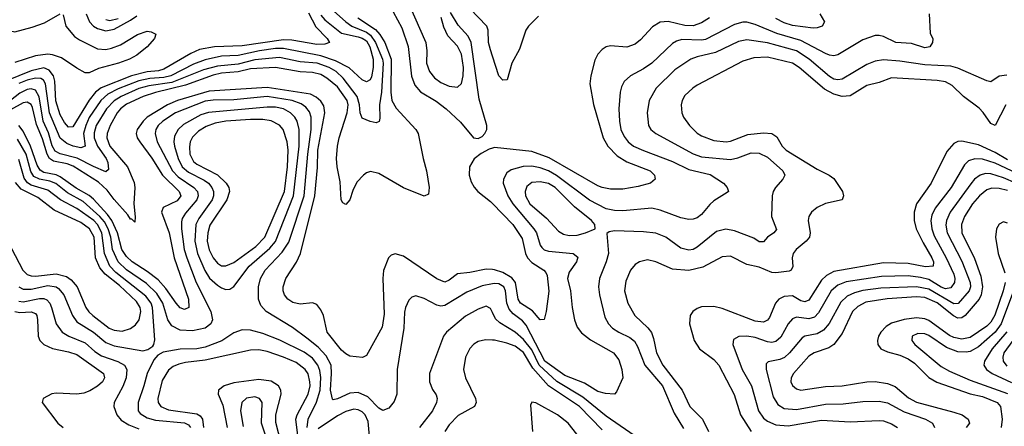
# Model space of a CAD drawing. Header units: inches. Extents: x 990535 to 1117859, y 769386 to 892122.
# Tile 459 of 656: x 1057714 to 1062475, y 822475 to 824441. Entities that reach past the tile are written whole.
import ezdxf

# ---------------------------------------------------------------- set-up
doc = ezdxf.new("R2010")
doc.units = ezdxf.units.IN
doc.header["$MEASUREMENT"] = 0
doc.layers.add('B0852', color=7, linetype='Continuous')
doc.layers.add('B0862', color=7, linetype='Continuous')

msp = doc.modelspace()

# ---------------------------------------------------------------- linework, layer by layer
at = {"layer": 'B0852', "color": 5}
for points, elevation in [([(1059215.9, 824495.9), (1059291.3, 824430), (1059320.1, 824410), (1059390, 824380.4), (1059410, 824365.9), (1059434.5, 824330), (1059467.3, 824250), (1059471.3, 824230), (1059463.1, 824090), (1059453.6, 824030), (1059455.8, 823964.2), (1059451.4, 823948.6), (1059437.5, 823942.5), (1059408.1, 823948.1), (1059370, 823964.7), (1059360.2, 823990), (1059356.4, 824030), (1059344.9, 824070), (1059278.5, 824158.5), (1059244.4, 824190), (1059209.4, 824210), (1059151.6, 824230), (1059070, 824237.6), (1058970, 824257.3), (1058850, 824246.9), (1058770, 824226.1), (1058670, 824215.6), (1058602.2, 824197.8), (1058450, 824137.4), (1058338.8, 824121.2), (1058290, 824107.6), (1058204.4, 824070), (1058170, 824049), (1058134, 824010), (1058083.4, 823930), (1058073.3, 823893.3), (1058073.9, 823870), (1058090.1, 823830), (1058132, 823770), (1058140.3, 823750), (1058143.9, 823716.1), (1058130, 823705.7), (1058070, 823730.7), (1057991.6, 823771.6), (1057910, 823791.9), (1057886, 823806), (1057871.4, 823831.4), (1057853.5, 823893.5), (1057828.1, 823950), (1057807.9, 824067.9), (1057790, 824100.7), (1057770, 824106.3), (1057750, 824102.6), (1057714.8, 824085.2), (1057670, 824050.5)], 2560), ([(1059519.1, 824479.1), (1059561.2, 824401.2), (1059591.7, 824311.7), (1059608.3, 824168.3), (1059623.7, 824123.7), (1059652.5, 824092.5), (1059727, 824047), (1059776.1, 824010), (1059845.7, 823945.7), (1059908.8, 823870), (1059930, 823866.5), (1059950, 823875.5), (1059963.1, 823890), (1059972, 823910), (1059972.1, 823930), (1059936, 824056), (1059897.1, 824330), (1059881.7, 824361.7), (1059833.8, 824413.8), (1059796.4, 824476.4)], 2620), ([(1059599.4, 824510), (1059676.8, 824330), (1059682.4, 824290), (1059680.7, 824230), (1059696, 824190), (1059719.8, 824159.8), (1059750, 824137.4), (1059790, 824119.5), (1059830, 824115), (1059850, 824132.2), (1059858.1, 824170), (1059859.4, 824210), (1059850, 824273.7), (1059830, 824312.8), (1059783.6, 824363.6), (1059764.1, 824404.1), (1059751.4, 824451.4)], 2640), ([(1060000, 824264.2), (1059990, 824295.7), (1059980.8, 824330), (1059978.2, 824390), (1059972.7, 824410), (1059890, 824495.4)], 2580), ([(1057570, 824475.4), (1057627, 824410), (1057654.1, 824390), (1057690, 824383), (1057774.6, 824405.4), (1057834.3, 824425.7), (1057910, 824469.5)], 2480), ([(1059110, 824474), (1059146.3, 824406.3), (1059199.8, 824350), (1059212, 824330), (1059190, 824322), (1059150, 824320.8), (1059030, 824341.3), (1058990, 824343.5), (1058790, 824314.5), (1058655.5, 824310), (1058583.7, 824296.3), (1058542, 824278), (1058410, 824201.3), (1058385.8, 824194.2), (1058330, 824188.8), (1058255.1, 824170), (1058107.8, 824112.2), (1058080.7, 824090), (1058050, 824052.2), (1057970, 823923.2), (1057950, 823921.5), (1057930, 823944.3), (1057910, 823980.5), (1057888.3, 824048.3), (1057883.9, 824143.9), (1057876.5, 824170), (1057856.5, 824196.5), (1057830, 824207.5), (1057770, 824193.5), (1057650, 824144.8)], 2520), ([(1059348.9, 824450), (1059434, 824394), (1059455.9, 824370), (1059478.9, 824330), (1059510, 824250), (1059508.7, 824090), (1059513.9, 824050), (1059533.5, 824013.5), (1059630, 823910.1), (1059640.4, 823890), (1059664.1, 823770), (1059681.5, 823710), (1059694.3, 823630), (1059690, 823598), (1059670, 823588), (1059570, 823628.3), (1059450, 823697.2), (1059410, 823706.6), (1059390, 823700.3), (1059376, 823690), (1059344, 823656), (1059324.2, 823615.8), (1059310, 823569.4), (1059290, 823546.6), (1059275.6, 823555.6), (1059268.1, 823570), (1059263.2, 823656.8), (1059248.8, 823730), (1059246.3, 823770), (1059250.2, 823830), (1059258.7, 823870), (1059297.9, 823990), (1059301.9, 824030), (1059297.1, 824050), (1059250, 824115.7), (1059198.3, 824158.3), (1059170, 824175.2), (1059130, 824185), (1059069.3, 824189.3), (1058950, 824209.4), (1058830, 824203.4), (1058770, 824188.1), (1058690, 824182.3), (1058650, 824172.8), (1058515.2, 824124.8), (1058370.5, 824089.5), (1058310.1, 824070), (1058230, 824032.6), (1058201.2, 824010), (1058184.6, 823990), (1058150.7, 823930), (1058136.6, 823890), (1058135.8, 823870), (1058149.4, 823830), (1058235, 823730), (1058266.9, 823653.1), (1058271.3, 823630), (1058266.2, 823550), (1058272.4, 823487.6), (1058270, 823462.7), (1058255.9, 823475.9), (1058250, 823475.8), (1058236.7, 823496.7), (1058170, 823570.8), (1058137.3, 823617.3), (1058095.3, 823655.3), (1057972.2, 823732.2), (1057943.5, 823743.5), (1057877.6, 823757.6), (1057858.1, 823770), (1057846.4, 823790), (1057824.8, 823864.8), (1057794.3, 823934.3), (1057775.9, 824015.9), (1057770, 824030.4), (1057750, 824042.9), (1057730, 824038.5), (1057670, 824005)], 2580), ([(1057924.4, 824464.4), (1057937.4, 824410), (1057979.6, 824359.6), (1058003.2, 824343.2), (1058090, 824300.6), (1058130, 824297), (1058157.4, 824302.6), (1058200.5, 824319.5), (1058283.1, 824370), (1058330, 824385.2), (1058350, 824382.3), (1058371.3, 824371.3), (1058365.3, 824350), (1058330, 824309), (1058280.2, 824270), (1058244.4, 824250), (1058192.3, 824230), (1058094.8, 824205.2), (1058050, 824184.6), (1058030, 824184.7), (1057990, 824205.8), (1057915.8, 824255.8), (1057871.7, 824271.7), (1057850, 824273.8), (1057790, 824266.9), (1057690, 824234)], 2480), ([(1059170, 824463.1), (1059190, 824440.3), (1059270, 824376.3), (1059350, 824358.7), (1059370, 824352.2), (1059390, 824338.5), (1059407, 824310), (1059422.7, 824250), (1059423.2, 824210), (1059414.8, 824165.2), (1059409.2, 824150.8), (1059390, 824140.2), (1059370, 824150.5), (1059307.5, 824207.5), (1059241.5, 824241.5), (1059170, 824265.8), (1058990, 824301.6), (1058950, 824301.4), (1058874, 824290), (1058770, 824267.1), (1058690, 824263.8), (1058610, 824246.4), (1058554.8, 824225.2), (1058444.8, 824170), (1058410, 824161.2), (1058343, 824157), (1058290, 824146), (1058190, 824107.4), (1058139.3, 824080.7), (1058106, 824050), (1058050, 823968.3), (1058033.1, 823930), (1058023.1, 823890), (1058030.4, 823829.6), (1058010, 823821.7), (1057971.7, 823830), (1057942.2, 823842.2), (1057908.8, 823868.8), (1057858.2, 823990), (1057838.5, 824130), (1057828.3, 824148.3), (1057816, 824156), (1057790, 824158.9), (1057750, 824148.9), (1057710, 824132)], 2540), ([(1058035.9, 824470), (1058051.5, 824430), (1058070.5, 824410), (1058090, 824397.6), (1058130, 824386.7), (1058170, 824394.9), (1058250, 824438.5), (1058280.4, 824459.6)], 2520), ([(1058130, 824441.1), (1058150, 824437.2), (1058190, 824447.1)], 2540), ([(1060000, 823232.4), (1059970, 823234.5), (1059890, 823217.9), (1059830, 823212.9), (1059790, 823181.3), (1059770, 823172.5), (1059730, 823188.1), (1059570, 823296.8), (1059530, 823308.7), (1059510, 823302.3), (1059497.7, 823290), (1059472.2, 823227.8), (1059469, 823190), (1059476.9, 823016.9), (1059466.2, 822953.8), (1059390, 822817), (1059371.7, 822808.3), (1059310, 822814.9), (1059290, 822825.2), (1059270, 822843.9), (1059200.9, 822930), (1059182, 823010), (1059170, 823038.7), (1059150, 823064.2), (1059130, 823071.2), (1059070, 823065.5), (1059034, 823074), (1059009.8, 823090), (1058994.5, 823110), (1058987.9, 823130), (1058988, 823150), (1059000.8, 823190), (1059051.7, 823268.3), (1059071.7, 823310), (1059140.9, 823590), (1059153.1, 823726.9), (1059154.8, 823810), (1059189.6, 823990), (1059183.8, 824023.8), (1059170, 824046.9), (1059147, 824067), (1059120.6, 824080.6), (1058910, 824113.7), (1058630, 824094.8), (1058476.6, 824050), (1058429.1, 824030), (1058330.7, 823969.3), (1058310.5, 823950), (1058282.1, 823910), (1058277.5, 823890), (1058282.1, 823870), (1058294.1, 823850), (1058352.1, 823772.1), (1058405.1, 823690), (1058485.1, 823610), (1058492.8, 823590), (1058475.3, 823564.7), (1058407.2, 823532.8), (1058399.9, 823510), (1058437.2, 823410), (1058460.5, 823290), (1058530.1, 823090), (1058532, 823050), (1058510, 823040.5), (1058490, 823047.6), (1058470, 823069.9), (1058420.7, 823140.7), (1058383.2, 823183.2), (1058330, 823223.6), (1058256.9, 823270), (1058230, 823296), (1058208.2, 823330), (1058187.1, 823410), (1058159.4, 823470), (1058138.6, 823498.6), (1058070, 823573), (1058050, 823590.6), (1057986.9, 823626.9), (1057910, 823681.7), (1057890.1, 823690.1), (1057830, 823702.8), (1057812.9, 823712.9), (1057798, 823738), (1057766.8, 823830), (1057730, 823902.7), (1057709.3, 823929.3)], 2620), ([(1060000, 823164.2), (1059950, 823154.2), (1059875.8, 823124.2), (1059770, 823059.3), (1059750, 823056.5), (1059730, 823059.9), (1059670, 823093.6), (1059630, 823105.1), (1059610, 823099.1), (1059595.8, 823084.2), (1059579.4, 823050), (1059573.9, 823026.1), (1059571.2, 822948.8), (1059538.5, 822750), (1059536.9, 822630), (1059524.6, 822595.4), (1059498, 822562), (1059470, 822552.1), (1059450, 822562.5), (1059397.6, 822617.6), (1059350, 822638), (1059310, 822635), (1059250, 822607.3), (1059230, 822603.2), (1059226.1, 822606.1), (1059216.9, 822650), (1059221.8, 822730), (1059219.1, 822770), (1059196, 822816), (1059157.8, 822857.8), (1059101.6, 822901.6), (1059032.3, 822952.3), (1058905.7, 823030), (1058879.8, 823059.8), (1058868.7, 823090), (1058867.9, 823150), (1058878.6, 823190), (1058900.2, 823230), (1058983.3, 823316.7), (1059015, 823365), (1059089.2, 823590), (1059107, 823790), (1059123, 823910), (1059123.9, 823970), (1059115.3, 823995.3), (1059097.8, 824017.8), (1059074.3, 824034.3), (1059031.6, 824050), (1058910, 824069.7), (1058750, 824053), (1058650, 824052.3), (1058610, 824047.5), (1058467.7, 823990), (1058406, 823950), (1058383.6, 823930), (1058372.2, 823910), (1058369.2, 823890), (1058378.5, 823850), (1058452.8, 823710), (1058480.4, 823680.4), (1058555.2, 823630), (1058573.4, 823610), (1058576.7, 823590), (1058570.5, 823570), (1058515.3, 823504.7), (1058500.1, 823479.9), (1058495.9, 823464.1), (1058496.7, 823430), (1058509.8, 823330), (1058521.4, 823290), (1058566.8, 823170), (1058638.8, 823030), (1058646.3, 822990), (1058638.4, 822970), (1058610.2, 822950), (1058550, 822937.3), (1058490, 822940.6), (1058450, 822960.2), (1058429.7, 822989.7), (1058406.7, 823070), (1058377.1, 823117.1), (1058326.2, 823166.2), (1058230, 823231.6), (1058190, 823270), (1058162.3, 823330), (1058154.4, 823390), (1058142.4, 823430), (1058123.7, 823463.7), (1058101.9, 823490), (1058021.2, 823561.2), (1057944.5, 823604.5), (1057888.3, 823648.3), (1057860, 823660), (1057809.2, 823670), (1057782.9, 823682.9), (1057767.6, 823707.6), (1057744.8, 823790), (1057703.4, 823863.4)], 2640), ([(1060000, 823820.2), (1059984.4, 823815.6), (1059945.3, 823794.7), (1059912.1, 823767.9), (1059889.3, 823730), (1059887.7, 823690), (1059897.2, 823657.2), (1059910.9, 823630.9), (1059929.4, 823610), (1059990, 823561.9), (1060000, 823551.6)], 2620), ([(1057710, 823149.3), (1057730, 823138.8), (1057770, 823138.1), (1057850, 823155.1), (1057890, 823150.1), (1057901.9, 823141.9), (1057926.7, 823110), (1057968.8, 823010), (1057990, 822979.8), (1058070, 822930.5), (1058130, 822879.9), (1058170, 822864.6), (1058310, 822840.6), (1058334.1, 822845.9), (1058357.3, 822862.7), (1058363.1, 822870), (1058367.7, 822892.3), (1058356.7, 823050), (1058350, 823070.9), (1058324.5, 823104.5), (1058178.6, 823218.6), (1058149.7, 823250), (1058123.3, 823310), (1058111.7, 823410), (1058090.6, 823450), (1058072.1, 823470), (1057990, 823527.9), (1057910.5, 823570.5), (1057850, 823617.1), (1057770, 823641.5), (1057752.3, 823652.3), (1057734.7, 823674.7), (1057710, 823764.2)], 2660), ([(1057674, 823334), (1057729.8, 823229.8), (1057750, 823208.8), (1057770, 823201.9), (1057790, 823201.2), (1057890, 823211.5), (1057940, 823200), (1057963, 823183), (1057991.3, 823150), (1058033.5, 823050), (1058047.7, 823027.7), (1058066.8, 823010), (1058146.4, 822950), (1058170, 822939.7), (1058210, 822934.6), (1058250, 822947.9), (1058274.1, 822965.9), (1058290.8, 822989.2), (1058299.8, 823030), (1058297, 823050), (1058278.3, 823078.3), (1058196.5, 823156.5), (1058126.5, 823210), (1058101.1, 823241.1), (1058080.4, 823290), (1058073.4, 823390), (1058052, 823430), (1058010, 823460.5), (1057879.8, 823519.8), (1057801.1, 823581.1), (1057721.6, 823621.6), (1057693.9, 823653.9)], 2680), ([(1057710, 823080.1), (1057730, 823077.2), (1057810, 823092.6), (1057830, 823092.7), (1057845.8, 823085.8), (1057859.4, 823070), (1057868.1, 823050), (1057890.1, 822970.1), (1057919, 822930), (1057950.7, 822910.7), (1058030, 822878.7), (1058077.1, 822837.1), (1058110, 822816.4), (1058188.6, 822788.6), (1058219.8, 822770), (1058231.6, 822750), (1058229.3, 822710), (1058213.2, 822666.8), (1058170.2, 822590), (1058168.8, 822570), (1058183, 822530), (1058205, 822505), (1058241.5, 822481.5), (1058290, 822462.3)], 2640), ([(1060000, 823025), (1059990, 823044.7), (1059970, 823055.8), (1059930, 823041.3), (1059870, 823007.3), (1059778, 822930), (1059763.6, 822910), (1059695.2, 822730), (1059695.5, 822690), (1059710, 822652.7), (1059727.1, 822627.1), (1059731.7, 822610), (1059728.7, 822590), (1059709.5, 822550), (1059646.4, 822470)], 2660), ([(1057689.9, 823029.9), (1057715, 823025), (1057770, 823028.3), (1057790, 823020.1), (1057796.9, 823010), (1057800.7, 822990), (1057803.8, 822910), (1057810.9, 822890), (1057830.5, 822870.5), (1057871.8, 822851.8), (1057950, 822835.6), (1057990, 822822.2), (1058119.7, 822730), (1058124.7, 822710), (1058113.5, 822690), (1058090.5, 822669.5), (1058053.4, 822646.6), (1058024, 822636), (1057990, 822630.8), (1057890, 822635.9), (1057870, 822631.7), (1057827.3, 822610), (1057822, 822590), (1057898.3, 822490), (1057924.7, 822470)], 2620), ([(1059103.6, 822470), (1059108.6, 822510), (1059148.4, 822591.6), (1059166.3, 822650), (1059170.4, 822710.4), (1059165.1, 822745.1), (1059155.8, 822770), (1059130, 822804.3), (1059090, 822832.8), (1058970.9, 822890.9), (1058890, 822923.5), (1058830, 822940.1), (1058790, 822941.5), (1058750, 822927), (1058691.6, 822888.4), (1058610, 822857.3), (1058570, 822849.9), (1058490, 822847.5), (1058407.3, 822832.7), (1058381.4, 822818.6), (1058362.9, 822797.1), (1058330.1, 822730), (1058314.7, 822670), (1058286.5, 822590), (1058287.3, 822550), (1058296.5, 822536.5), (1058330, 822515.6), (1058370, 822504.2), (1058511.4, 822491.4), (1058530, 822482.2), (1058539.5, 822470)], 2660), ([(1060000, 822891.7), (1059966.2, 822893.8), (1059930, 822884.7), (1059910, 822872.3), (1059890, 822850.8), (1059868.9, 822810), (1059860.1, 822750), (1059868.8, 822710), (1059917.2, 822610), (1059920.6, 822590), (1059912.7, 822570), (1059833.3, 822526.7), (1059790, 822482.8), (1059770.1, 822450)], 2680), ([(1059059.5, 822430), (1059049.4, 822510), (1059055.4, 822530), (1059109.4, 822630), (1059118.1, 822670), (1059117.5, 822690), (1059107.9, 822727.9), (1059094.4, 822750), (1059050, 822783.9), (1058990.1, 822809.9), (1058910, 822837.2), (1058870, 822844.3), (1058830, 822842.8), (1058610, 822794.9), (1058515.9, 822784.1), (1058484, 822776), (1058456, 822764), (1058433.5, 822746.5), (1058402.9, 822697.1), (1058381.2, 822610), (1058382.7, 822590), (1058396.3, 822570), (1058434, 822554), (1058570, 822534.8), (1058586.4, 822526.4), (1058597.5, 822510), (1058602.7, 822470)], 2680), ([(1058990.2, 822350), (1058952.6, 822492.6), (1058952.3, 822530), (1058978.5, 822630), (1058976.9, 822650), (1058965.8, 822670), (1058930, 822693), (1058870, 822700.5), (1058750, 822685.1), (1058702.4, 822670), (1058675.4, 822650), (1058674, 822630), (1058696.4, 822576.4), (1058716.7, 822470)], 2720), ([(1058935.7, 822330), (1058883.6, 822490), (1058887, 822590), (1058874, 822610), (1058850, 822617.9), (1058810, 822611.6), (1058787.7, 822590), (1058781.1, 822550), (1058794.4, 822474.4)], 2740), ([(1059408.5, 822391.5), (1059398.8, 822498.8), (1059384.5, 822530), (1059370, 822545.1), (1059350, 822555), (1059330, 822557.1), (1059290, 822546.9), (1059250, 822525.4), (1059157.6, 822462.4)], 2660)]:
    msp.add_lwpolyline(points, dxfattribs=dict(at, elevation=elevation))
for points, elevation in [([(1058910, 824018), (1058627.1, 823992.9), (1058590, 823980.3), (1058506, 823934), (1058479.3, 823910), (1058462.1, 823877.9), (1058459.1, 823850), (1058462.3, 823830), (1058480.7, 823770), (1058500.2, 823730), (1058530, 823703.8), (1058605.5, 823665.5), (1058626.9, 823650), (1058643.3, 823630), (1058651.2, 823610), (1058650.8, 823590), (1058644.3, 823570), (1058579.8, 823480.2), (1058565.6, 823450), (1058561.2, 823370), (1058574, 823310), (1058608.3, 823228.3), (1058631.9, 823191.9), (1058670, 823157.2), (1058690, 823145.1), (1058710, 823137.1), (1058730, 823138), (1058750, 823150.2), (1058824, 823250), (1058923.5, 823336.5), (1058951.1, 823368.9), (1059038.2, 823590), (1059064.6, 823830), (1059065.4, 823910), (1059055.2, 823950), (1059043.4, 823970), (1059024, 823990), (1058988.7, 824010), (1058950, 824017.7)], 2660), ([(1058830, 823958.2), (1058710.3, 823949.7), (1058659.1, 823940.9), (1058615.5, 823924.5), (1058578.1, 823901.9), (1058550, 823873.5), (1058538.2, 823850), (1058534.2, 823825.8), (1058537, 823790), (1058554.9, 823754.9), (1058570, 823742.5), (1058670, 823690.4), (1058712.4, 823650), (1058724.7, 823630), (1058727.8, 823610), (1058715.2, 823570), (1058633.2, 823446.8), (1058623, 823410), (1058621.1, 823370), (1058630, 823327.8), (1058650, 823288.8), (1058670, 823263.3), (1058690, 823251.6), (1058710, 823250.6), (1058750, 823267.1), (1058855.6, 823344.4), (1058899.8, 823390), (1058994.2, 823610), (1059009.5, 823730), (1059011.5, 823810), (1059007.5, 823850), (1058988.3, 823910), (1058970, 823931.4), (1058930, 823951.8), (1058890, 823957.9)], 2680)]:
    msp.add_lwpolyline(points, close=True, dxfattribs=dict(at, elevation=elevation))
at = {"layer": 'B0862', "color": 5}
for points, elevation in [([(1062112.1, 824470), (1062116.4, 824376.4), (1062128.5, 824348.5), (1062127.2, 824330), (1062114.9, 824310), (1062090, 824304.3), (1062025.6, 824325.6), (1061950, 824330.5), (1061890, 824359.1), (1061870, 824365.2), (1061850, 824364.2), (1061790, 824344.3), (1061670, 824271.6), (1061650, 824266.3), (1061630, 824268.7), (1061610, 824277.5), (1061490, 824340.1), (1061374.2, 824374.2), (1061270, 824418.2), (1061230, 824428.6), (1061210, 824429.1), (1061170, 824417.8), (1061030, 824344.5), (1061010, 824341.1), (1060914.7, 824345.3), (1060890, 824337.7), (1060870, 824325.2), (1060770, 824231.1), (1060730, 824203.6), (1060667.9, 824170), (1060637.2, 824142.8), (1060623.8, 824116.2), (1060617.6, 824090), (1060610.1, 824009.9), (1060613.8, 823950), (1060620.8, 823910), (1060635.8, 823875.8), (1060656.1, 823850), (1060682.3, 823830), (1060730, 823807.8), (1060870, 823755.3), (1060950, 823717.2), (1061052.9, 823692.9), (1061116.4, 823650), (1061134, 823630), (1061140.5, 823610), (1061135.2, 823604.8), (1061070, 823564.8), (1061050, 823547.3), (1061010, 823498.6), (1060990, 823483.7), (1060970, 823476.3), (1060950, 823474.5), (1060910, 823483), (1060810, 823519.8), (1060770, 823529.8), (1060630, 823516.3), (1060590, 823518.6), (1060550, 823527.2), (1060468.5, 823568.5), (1060310, 823688.4), (1060270, 823710.3), (1060230, 823724.3), (1060190, 823732.1), (1060148.4, 823731.6), (1060090, 823715.3), (1060070, 823699.9), (1060053.1, 823670), (1060051.9, 823650), (1060073.6, 823590), (1060097.6, 823550), (1060200.5, 823430), (1060212.6, 823410), (1060230.5, 823350.5), (1060238.9, 823338.9), (1060250, 823328.4), (1060270, 823321.6), (1060390.5, 823310), (1060413.1, 823293.1), (1060406.8, 823270), (1060370, 823220.4), (1060362.4, 823190), (1060376.4, 823130), (1060384.4, 823050), (1060396.6, 822990), (1060410, 822953.8), (1060430, 822926.7), (1060473.1, 822893.1), (1060584.6, 822830), (1060610, 822797.1), (1060626, 822750), (1060630.4, 822710), (1060599, 822641), (1060590, 822629.7), (1060546.3, 822633.7), (1060510, 822643.7), (1060444.2, 822684.2), (1060350, 822720.7), (1060252.3, 822790), (1060163.5, 822963.5), (1060145.2, 822985.2), (1060099.1, 823019.1), (1060081.1, 823041.1), (1060069.6, 823070), (1060062.1, 823130), (1060054.1, 823150), (1060030, 823164), (1060010, 823166.1), (1060000, 823164.2)], 2640), ([(1060221.7, 824458.3), (1060174.3, 824410), (1060160.5, 824390), (1060130, 824298.4), (1060093.7, 824230), (1060070.4, 824150), (1060050, 824148.4), (1060030, 824169.8), (1060000, 824264.2)], 2580), ([(1061049.4, 824450.6), (1061010, 824425.4), (1060970, 824411.6), (1060930, 824413), (1060850, 824432.2), (1060810.6, 824429.4), (1060773.7, 824406.3), (1060716, 824344), (1060690, 824323.1), (1060648.8, 824308.8), (1060570, 824315.1), (1060550, 824309.7), (1060530, 824296), (1060510, 824274), (1060495.1, 824244.9), (1060475.8, 824170), (1060470.9, 824130), (1060488.6, 824031.4), (1060535.2, 823870), (1060557.5, 823830), (1060603.4, 823783.4), (1060650, 823753.9), (1060761.5, 823710), (1060783.2, 823690), (1060787, 823670), (1060764, 823650), (1060705, 823635), (1060630, 823621.4), (1060570, 823620.9), (1060530, 823629.3), (1060510, 823638.3), (1060273.2, 823773.2), (1060190, 823804), (1060010, 823823.1), (1060000, 823820.2)], 2620), ([(1061583, 824470), (1061604.9, 824430), (1061594, 824410), (1061570, 824401.6), (1061550, 824400.2), (1061450, 824412.7), (1061410, 824425.7), (1061370, 824446.1)], 2620), ([(1062487.2, 824172.8), (1062450, 824168.6), (1062410, 824141), (1062390, 824145.6), (1062250, 824206.8), (1062216.8, 824216.8), (1062090, 824222.7), (1061970, 824241), (1061890, 824246.7), (1061850, 824240.4), (1061810, 824225), (1061690, 824153.8), (1061670, 824149.5), (1061650, 824154.1), (1061630, 824166.2), (1061530.4, 824250), (1061470, 824289.6), (1061330, 824329.3), (1061230, 824343), (1061190, 824336), (1061078.4, 824281.6), (1060990, 824262), (1060959, 824250), (1060881, 824199), (1060790.9, 824110), (1060756.8, 824050), (1060747.3, 823990), (1060755, 823930), (1060766, 823910), (1060789, 823890), (1060970, 823792.8), (1061010, 823777.5), (1061150, 823765), (1061186.4, 823773.6), (1061250, 823797.5), (1061290, 823796.2), (1061330, 823776.6), (1061403.6, 823710), (1061412.9, 823690), (1061403.6, 823670), (1061368, 823630), (1061356.9, 823610), (1061352.3, 823590), (1061349.4, 823490), (1061372.9, 823427.1), (1061360.4, 823410), (1061328.9, 823390), (1061310, 823366.3), (1061290, 823367.6), (1061263.9, 823383.9), (1061170, 823420.8), (1061128.6, 823428.6), (1061083.8, 823416.2), (1060990, 823340.6), (1060970, 823330.6), (1060950, 823327.3), (1060910, 823336), (1060837.6, 823390), (1060789, 823409), (1060730, 823415.7), (1060590, 823419.8), (1060564.1, 823415.9), (1060552.2, 823407.8), (1060560.5, 823310), (1060550.1, 823270), (1060517.6, 823190), (1060512.7, 823150), (1060516.8, 823110), (1060543.1, 823003.1), (1060560.6, 822970), (1060579.7, 822950), (1060610.1, 822930.1), (1060664.2, 822904.2), (1060686.1, 822886.1), (1060701.1, 822861.1), (1060736.3, 822770), (1060821.6, 822670), (1060879.1, 822539.1), (1060923.8, 822463.8)], 2660), ([(1062482.1, 824030), (1062430, 823928.6), (1062410, 823938.5), (1062372.3, 823992.3), (1062352.4, 824012.4), (1062278, 824070), (1062222.5, 824122.5), (1062190, 824140.1), (1062150, 824146.4), (1061930, 824159.4), (1061870, 824137.5), (1061810, 824123.4), (1061730, 824072.7), (1061690, 824069.9), (1061650, 824081.1), (1061605.3, 824105.3), (1061483.1, 824210), (1061451.3, 824230), (1061330, 824259), (1061263.8, 824256.2), (1061210, 824240.2), (1060990, 824124.1), (1060967.9, 824110), (1060930, 824075.1), (1060916.5, 824050), (1060912.2, 824030), (1060915.5, 823990), (1060924.2, 823970), (1060953.2, 823930), (1060990, 823892.1), (1061010, 823878.6), (1061070, 823857), (1061130, 823850.7), (1061150, 823853.3), (1061234.4, 823885.6), (1061310, 823893.5), (1061350.4, 823890.4), (1061374.3, 823874.3), (1061401, 823830), (1061420.6, 823810), (1061570, 823718), (1061628, 823690), (1061650, 823673.1), (1061692.3, 823610), (1061697.4, 823590), (1061690, 823569.6), (1061610, 823552.5), (1061570, 823532.5), (1061542.4, 823510), (1061530.2, 823490), (1061525.6, 823470), (1061536.3, 823410), (1061532.9, 823390), (1061516.9, 823370), (1061468.7, 823330), (1061453.8, 823310), (1061449, 823290), (1061452, 823248), (1061444.1, 823230), (1061434.5, 823225.5), (1061370, 823216.3), (1061350, 823218), (1061290, 823244.6), (1061230, 823257.4), (1061150, 823298.3), (1061110, 823294.5), (1061016.3, 823243.7), (1060950, 823228.7), (1060870, 823234.1), (1060790, 823270.6), (1060750, 823279.8), (1060710, 823270.8), (1060690, 823257.8), (1060667, 823230), (1060643.9, 823176.1), (1060638.8, 823130), (1060654.3, 823070), (1060688, 823010), (1060751, 822951), (1060768.3, 822928.3), (1060778.8, 822898.8), (1060793.1, 822830), (1060823.6, 822770), (1060917.4, 822650), (1060953.5, 822570), (1061014.8, 822510), (1061044.9, 822450)], 2680), ([(1062490, 823763.9), (1062430, 823798.7), (1062350, 823836.1), (1062270, 823853.7), (1062250, 823851.4), (1062230, 823841.6), (1062196.7, 823803.3), (1062121.5, 823650), (1062050.1, 823550), (1062038.1, 823510), (1062038.5, 823470), (1062048.7, 823430), (1062081.7, 823361.7), (1062124.2, 823290), (1062132.8, 823270), (1062130.5, 823249.5), (1062093.6, 823246.4), (1062010, 823262.6), (1061890, 823265.9), (1061650, 823223.7), (1061615.7, 823204.3), (1061590, 823182.2), (1061530, 823084.3), (1061510, 823076.4), (1061490, 823081.7), (1061450, 823106.6), (1061410, 823102.3), (1061385.1, 823090), (1061368.4, 823070), (1061339.5, 823000.5), (1061330, 822987.7), (1061310, 822978.8), (1061270, 822983.1), (1061110, 823045.2), (1061070, 823054.5), (1061010, 823052.1), (1060990, 823044.8), (1060969, 823030), (1060956.2, 823010), (1060952.4, 822970), (1060974.6, 822890), (1061000.9, 822850), (1061070, 822798.5), (1061094.7, 822770), (1061168.3, 822628.3), (1061199.1, 822530), (1061250, 822450.1)], 2720), ([(1062564.3, 823684.3), (1062430, 823747.8), (1062370, 823766.1), (1062332.3, 823767.7), (1062302.3, 823757.7), (1062281.5, 823738.5), (1062217.3, 823630), (1062139.6, 823530), (1062124.3, 823495.7), (1062119.7, 823470), (1062124.2, 823430), (1062136.2, 823396.2), (1062193.4, 823290), (1062230.1, 823209.9), (1062235.6, 823190), (1062234.3, 823170), (1062216, 823144), (1062190, 823140.1), (1062170, 823147.3), (1062110, 823184.3), (1062070, 823194.8), (1062010, 823202.2), (1061880.5, 823199.5), (1061710, 823173.7), (1061670, 823157.9), (1061637.1, 823130), (1061576.8, 823023.2), (1061556.9, 823003.1), (1061530, 822995), (1061470, 823002.4), (1061450, 822995.2), (1061430, 822969.8), (1061394.3, 822905.7), (1061370, 822884.3), (1061350, 822880.6), (1061330, 822883.7), (1061270, 822904.1), (1061229.1, 822910.9), (1061190.8, 822909.2), (1061164.9, 822895.1), (1061162, 822870), (1061207.8, 822750), (1061252.1, 822670), (1061285.4, 822550), (1061310, 822515), (1061330, 822499.6), (1061370, 822482.9), (1061430, 822476.5), (1061590, 822504.4), (1061730, 822496.5), (1061870, 822503.6), (1061890, 822501.6), (1061930, 822487.2), (1061957.8, 822470)], 2740), ([(1062530.7, 823650.7), (1062470, 823676.9), (1062410, 823695.7), (1062383.2, 823696.8), (1062358.2, 823690), (1062330.3, 823669.7), (1062312.1, 823647.9), (1062212.1, 823510), (1062194.9, 823470), (1062192.7, 823447.3), (1062198.9, 823410), (1062270, 823273.1), (1062309.7, 823170), (1062310.7, 823150), (1062304.4, 823130), (1062251.5, 823068.5), (1062230, 823066.7), (1062110, 823137.3), (1062050.3, 823149.7), (1061877.5, 823142.5), (1061790, 823130.8), (1061750, 823120.8), (1061715.5, 823104.5), (1061684.5, 823075.5), (1061628.2, 822971.8), (1061600.9, 822939.1), (1061570, 822922.6), (1061510, 822910.9), (1061496.5, 822903.5), (1061436.8, 822830), (1061411.9, 822808.1), (1061390, 822797.7), (1061333.5, 822786.5), (1061323.7, 822776.3), (1061323.2, 822750), (1061356.9, 822616.9), (1061380.4, 822580.4), (1061410, 822561.5), (1061470, 822557), (1061610, 822582.6), (1061696, 822584), (1061790, 822594.3), (1061870, 822596.8), (1061910, 822588.3), (1061990, 822544.8), (1062093.2, 822510), (1062128.2, 822490), (1062137.1, 822470)], 2760), ([(1062490, 823614.6), (1062450, 823625.1), (1062413.8, 823626.2), (1062390, 823618.9), (1062354.1, 823590), (1062321.3, 823550), (1062281.5, 823490), (1062267.1, 823450), (1062269, 823410), (1062330, 823287), (1062361.4, 823201.4), (1062369.8, 823150), (1062363, 823110), (1062353.6, 823090), (1062285.9, 823010), (1062270, 822999.9), (1062250, 822998), (1062228.4, 823008.4), (1062150, 823071.3), (1062090, 823098), (1062050, 823101), (1061908.6, 823091.4), (1061805.4, 823074.6), (1061765.7, 823054.3), (1061741, 823030), (1061690, 822923.7), (1061650, 822870.5), (1061626.2, 822853.8), (1061554.6, 822830), (1061530, 822813.7), (1061454.8, 822730), (1061443.9, 822710), (1061442.6, 822690), (1061450, 822672), (1061470, 822656.1), (1061490, 822650.1), (1061610, 822667.2), (1061690, 822671.1), (1061810, 822690.5), (1061850, 822690.9), (1061910, 822682.7), (1061946.8, 822666.8), (1062012.1, 822612.1), (1062050, 822591.8), (1062230, 822543.6), (1062270.2, 822530), (1062300.5, 822510), (1062306.3, 822490), (1062290.7, 822470)], 2780), ([(1060000, 823551.6), (1060098.8, 823450), (1060143, 823383), (1060159, 823310), (1060169.4, 823289.4), (1060190, 823267.2), (1060248.3, 823230), (1060258.4, 823218.4), (1060263.9, 823203.9), (1060272.3, 823127.7), (1060260.1, 823030), (1060250, 822991.8), (1060230, 822989.7), (1060192.6, 823032.6), (1060134.9, 823070), (1060124.6, 823090), (1060110.8, 823170.8), (1060093.2, 823193.2), (1060050, 823218.6), (1060010, 823231.7), (1060000, 823232.4)], 2620), ([(1062490, 823457.7), (1062470, 823464), (1062450, 823452.5), (1062436.3, 823430), (1062431.6, 823390), (1062445.7, 823310), (1062476.8, 823216.8)], 2820), ([(1062478.8, 823170), (1062469.7, 823129.7), (1062428.2, 823011.8), (1062410, 822979.2), (1062390, 822958.4), (1062310, 822903.8), (1062270, 822895.9), (1062230, 822904.9), (1062210, 822914.2), (1062110, 822986.6), (1062090, 822994.9), (1062050, 822999.6), (1061990, 822991.5), (1061930, 822974.2), (1061903.1, 822956.9), (1061877.4, 822930), (1061866.3, 822910), (1061861.7, 822890), (1061863.5, 822870), (1061877.1, 822850), (1061910, 822835.3), (1061970, 822819.7), (1062010, 822801.9), (1062039.7, 822779.7), (1062110, 822711), (1062148.8, 822688.8), (1062310, 822632.4), (1062370, 822619.5), (1062440.7, 822590), (1062455.9, 822570), (1062464.7, 822510), (1062459.5, 822470)], 2820), ([(1062519.2, 823130), (1062460, 822970), (1062430, 822930.6), (1062350, 822858.8), (1062310, 822837.3), (1062290, 822833.3), (1062250, 822835), (1062195.5, 822855.5), (1062110, 822913.6), (1062090, 822922.5), (1062056.1, 822923.9), (1062029.2, 822910), (1062027.5, 822890), (1062041.7, 822870), (1062170, 822764.2), (1062210, 822741.8), (1062310, 822698.2), (1062490, 822633.2)], 2840), ([(1060710, 822413.2), (1060550, 822524.4), (1060436.3, 822616.3), (1060311.6, 822691.6), (1060226, 822770), (1060190, 822844.6), (1060150, 822894.9), (1060110, 822930.7), (1060034.9, 822974.9), (1060015.2, 822995.2), (1060000, 823025)], 2660), ([(1062487.5, 822932.5), (1062415.9, 822850), (1062378.2, 822790), (1062375.8, 822770), (1062388, 822750), (1062415.5, 822730), (1062510, 822687.4)], 2860), ([(1060530, 822457.5), (1060419.9, 822570), (1060270.9, 822670.9), (1060195.3, 822755.3), (1060150, 822832.2), (1060110, 822861.7), (1060070, 822877.7), (1060008.9, 822891.1), (1060000, 822891.7)], 2680), ([(1062515.7, 822890), (1062472.3, 822830), (1062467.4, 822810), (1062469.7, 822790), (1062486.3, 822766.3)], 2880), ([(1060450, 822383.6), (1060365.4, 822490), (1060314.5, 822530), (1060210, 822588.9), (1060190, 822591.1), (1060183.4, 822576.6), (1060194, 822450)], 2720)]:
    msp.add_lwpolyline(points, dxfattribs=dict(at, elevation=elevation))
at = {"layer": 'B0862', "color": 5, "elevation": 2660}
msp.add_lwpolyline([(1060230, 823657.3), (1060190, 823653.1), (1060166.2, 823633.8), (1060157.6, 823610), (1060160.1, 823590), (1060180.3, 823550), (1060260.8, 823480.8), (1060318.6, 823418.6), (1060343.5, 823403.5), (1060370, 823397.1), (1060410, 823399.2), (1060450, 823409.6), (1060496.2, 823430), (1060494.8, 823450), (1060478, 823470), (1060395.7, 823535.7), (1060302.6, 823630), (1060270, 823649)], close=True, dxfattribs=at)

doc.saveas('drawing.dxf')
